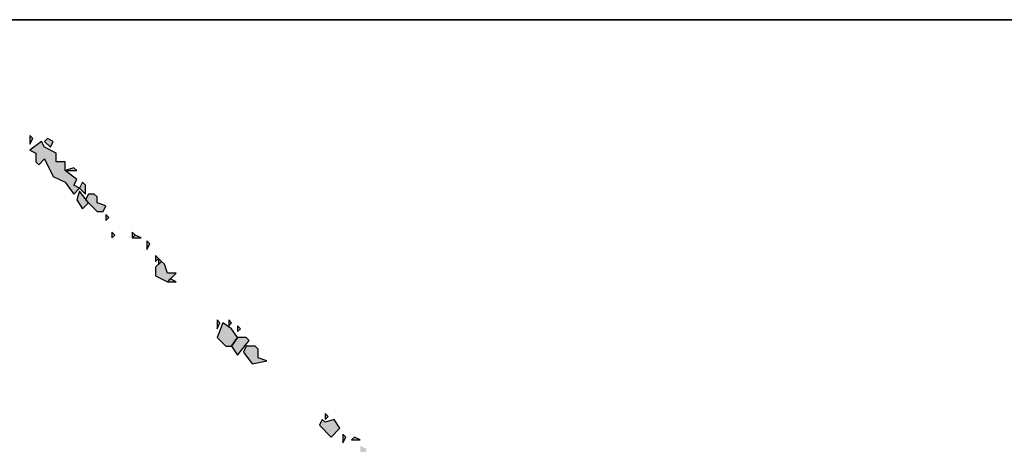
# Model space of a CAD drawing. Extents: x 1109697 to 1467097, y -139975 to 53891.
# Tile 280 of 386: x 1359849 to 1360080, y -63116 to -63017. Entities that reach past the tile are written whole.
import ezdxf

# ---------------------------------------------------------------- set-up
doc = ezdxf.new("R2010")
doc.units = 0
doc.header["$LTSCALE"] = 1000
doc.header["$MEASUREMENT"] = 0
doc.layers.add('PUB_TEXT', color=7, linetype='Continuous')
doc.layers.add('图框', color=4, linetype='Continuous', lineweight=35)

# ---------------------------------------------------------------- blocks, each defined once
blk = doc.blocks.new('A$C59021D72')
at = {"linetype": 'Continuous'}
h = blk.add_hatch(color=256, dxfattribs=at)
h.paths.add_polyline_path([(1456.44, 489.84), (1455.87, 490.41), (1455.87, 489.27)])
h.paths.add_polyline_path([(1442.76, 502.95), (1442.19, 503.52), (1440.48, 503.52), (1439.91, 502.38), (1441.62, 500.1), (1444.47, 500.67), (1442.76, 501.24)])
h.paths.add_polyline_path([(1441.05, 504.66), (1440.48, 505.23), (1438.76, 505.23), (1437.62, 503.52), (1438.76, 501.81)])
h.paths.add_polyline_path([(1439.33, 506.94), (1438.76, 507.51), (1438.76, 506.37)])
h.paths.add_polyline_path([(1437.62, 506.94), (1435.91, 508.08), (1434.77, 505.23), (1436.48, 503.52), (1437.62, 503.52), (1438.76, 505.23)])
h.paths.add_polyline_path([(1437.62, 508.08), (1437.05, 508.65), (1437.05, 507.51)])
h.paths.add_polyline_path([(1435.34, 508.08), (1434.77, 508.65), (1434.77, 506.94)])
h.paths.add_polyline_path([(1426.79, 516.07), (1425.65, 516.64), (1425.08, 516.07)], flags=17)
h.paths.add_polyline_path([(1424.51, 519.49), (1423.94, 520.06), (1422.8, 518.92), (1422.8, 517.21), (1425.08, 516.07), (1426.79, 517.78), (1425.08, 517.78)])
h.paths.add_polyline_path([(1423.94, 520.06), (1423.37, 520.63), (1423.37, 519.49)])
h.paths.add_polyline_path([(1423.37, 520.63), (1422.8, 521.2), (1422.8, 520.06)])
h.paths.add_polyline_path([(1421.66, 523.48), (1421.09, 524.05), (1421.09, 522.34)])
h.paths.add_polyline_path([(1419.95, 524.62), (1418.81, 525.19), (1418.24, 524.62)])
h.paths.add_polyline_path([(1418.81, 525.19), (1418.24, 525.76), (1418.24, 524.62)])
h.paths.add_polyline_path([(1414.81, 525.19), (1414.24, 525.76), (1414.24, 524.62)])
h.paths.add_polyline_path([(1413.67, 528.61), (1413.1, 529.18), (1413.1, 528.04)])
h.paths.add_polyline_path([(1409.11, 530.89), (1409.68, 531.46), (1407.97, 533.74), (1407.4, 532.03), (1408.54, 530.32)])
h.paths.add_polyline_path([(1411.39, 532.6), (1410.82, 533.17), (1409.68, 533.17), (1409.11, 532.03), (1411.39, 529.75), (1412.53, 529.75), (1413.1, 530.89), (1411.39, 531.46)])
h.paths.add_polyline_path([(1409.11, 534.89), (1408.54, 535.46), (1407.97, 534.31), (1409.11, 533.17)])
h.paths.add_polyline_path([(1407.4, 537.74), (1406.83, 538.31), (1405.12, 537.74)], flags=17)
h.paths.add_polyline_path([(1401.13, 542.3), (1400.56, 543.44), (1398.28, 541.73), (1399.42, 541.16), (1399.42, 539.45), (1399.99, 538.88), (1401.13, 540.02), (1402.84, 536.6), (1405.12, 535.46), (1406.83, 533.17), (1407.97, 534.31), (1406.83, 534.89), (1407.4, 536.03), (1405.12, 537.74), (1405.12, 539.45), (1403.41, 539.45), (1403.41, 541.16)])
h.paths.add_polyline_path([(1402.84, 543.44), (1401.7, 544.01), (1401.13, 543.44), (1402.27, 542.3)])
h.paths.add_polyline_path([(1398.85, 544.01), (1398.28, 544.58), (1398.28, 542.87)])
h = blk.add_hatch(color=256, dxfattribs=at)
h.paths.add_polyline_path([(1468.99, 476.15), (1468.42, 476.72), (1468.42, 475.58)])
h.paths.add_polyline_path([(1468.42, 476.72), (1467.85, 477.29), (1467.85, 476.15)], flags=17)
h.paths.add_polyline_path([(1470.7, 477.29), (1470.13, 477.86), (1470.13, 476.72)])
h.paths.add_polyline_path([(1469.56, 479.57), (1468.99, 480.14), (1467.85, 479), (1468.99, 477.29)])
h.paths.add_polyline_path([(1467.28, 480.71), (1466.71, 481.28), (1463.86, 480.71), (1464.43, 478.43), (1466.14, 479.57), (1465, 478.43), (1466.14, 477.86), (1466.14, 476.15), (1468.42, 478.43), (1467.28, 479)])
h.paths.add_polyline_path([(1465.57, 482.42), (1465, 482.99), (1463.29, 481.28), (1465.57, 481.28)])
h.paths.add_polyline_path([(1463.86, 483.56), (1462.71, 484.13), (1462.71, 481.85), (1463.86, 482.42)])
h.paths.add_polyline_path([(1462.71, 485.27), (1461.57, 485.84), (1461, 485.27)])
h.paths.add_polyline_path([(1459.86, 485.84), (1459.29, 486.41), (1459.29, 484.7)])
h.paths.add_polyline_path([(1455.87, 488.7), (1455.3, 489.27), (1454.73, 488.13), (1457.01, 485.84), (1458.72, 487.56), (1457.58, 489.27)])
at = {"linetype": 'Continuous', "elevation": 0}
for points in [[(1398.85, 544.01), (1398.28, 544.58), (1398.28, 542.87), (1398.85, 544.01)], [(1401.13, 542.3), (1400.56, 543.44), (1398.28, 541.73), (1399.42, 541.16), (1399.42, 539.45), (1399.99, 538.88), (1401.13, 540.02), (1402.84, 536.6), (1405.12, 535.46), (1406.83, 533.17), (1407.97, 534.31), (1406.83, 534.89), (1407.4, 536.03), (1405.12, 537.74), (1405.12, 539.45), (1403.41, 539.45), (1403.41, 541.16), (1401.13, 542.3)], [(1402.84, 543.44), (1401.7, 544.01), (1401.13, 543.44), (1402.27, 542.3), (1402.84, 543.44)], [(1407.4, 537.74), (1406.83, 538.31), (1405.12, 537.74), (1407.4, 537.74)], [(1409.11, 534.89), (1408.54, 535.46), (1407.97, 534.31), (1409.11, 533.17), (1409.11, 534.89)], [(1409.11, 530.89), (1409.68, 531.46), (1407.97, 533.74), (1407.4, 532.03), (1408.54, 530.32), (1409.11, 530.89)], [(1411.39, 532.6), (1410.82, 533.17), (1409.68, 533.17), (1409.11, 532.03), (1411.39, 529.75), (1412.53, 529.75), (1413.1, 530.89), (1411.39, 531.46), (1411.39, 532.6)], [(1413.67, 528.61), (1413.1, 529.18), (1413.1, 528.04), (1413.67, 528.61)], [(1414.81, 525.19), (1414.24, 525.76), (1414.24, 524.62), (1414.81, 525.19)], [(1418.81, 525.19), (1418.24, 525.76), (1418.24, 524.62), (1418.81, 525.19)], [(1419.95, 524.62), (1418.81, 525.19), (1418.24, 524.62), (1419.95, 524.62)], [(1421.66, 523.48), (1421.09, 524.05), (1421.09, 522.34), (1421.66, 523.48)], [(1423.37, 520.63), (1422.8, 521.2), (1422.8, 520.06), (1423.37, 520.63)], [(1423.94, 520.06), (1423.37, 520.63), (1423.37, 519.49), (1423.94, 520.06)], [(1424.51, 519.49), (1423.94, 520.06), (1422.8, 518.92), (1422.8, 517.21), (1425.08, 516.07), (1426.79, 517.78), (1425.08, 517.78), (1424.51, 519.49)], [(1426.79, 516.07), (1425.65, 516.64), (1425.08, 516.07), (1426.79, 516.07)], [(1435.34, 508.08), (1434.77, 508.65), (1434.77, 506.94), (1435.34, 508.08)], [(1437.62, 506.94), (1435.91, 508.08), (1434.77, 505.23), (1436.48, 503.52), (1437.62, 503.52), (1438.76, 505.23), (1437.62, 506.94)], [(1437.62, 508.08), (1437.05, 508.65), (1437.05, 507.51), (1437.62, 508.08)], [(1439.33, 506.94), (1438.76, 507.51), (1438.76, 506.37), (1439.33, 506.94)], [(1441.05, 504.66), (1440.48, 505.23), (1438.76, 505.23), (1437.62, 503.52), (1438.76, 501.81), (1441.05, 504.66)], [(1442.76, 502.95), (1442.19, 503.52), (1440.48, 503.52), (1439.91, 502.38), (1441.62, 500.1), (1444.47, 500.67), (1442.76, 501.24), (1442.76, 502.95)], [(1456.44, 489.84), (1455.87, 490.41), (1455.87, 489.27), (1456.44, 489.84)], [(1455.87, 488.7), (1455.3, 489.27), (1454.73, 488.13), (1457.01, 485.84), (1458.72, 487.56), (1457.58, 489.27), (1455.87, 488.7)], [(1459.86, 485.84), (1459.29, 486.41), (1459.29, 484.7), (1459.86, 485.84)], [(1462.71, 485.27), (1461.57, 485.84), (1461, 485.27), (1462.71, 485.27)]]:
    blk.add_lwpolyline(points, dxfattribs=at)
blk = doc.blocks.new('图签01')
at = {"layer": '图框', "color": 4}
blk.add_line((1793883, 92864.53), (1797883, 92864.53), dxfattribs=at)
at = {"layer": 'PUB_TEXT', "xscale": 1.2, "yscale": 1.2, "zscale": 1.2}
blk.add_blockref('A$C59021D72', (1795059.75, 92183.97, 0), dxfattribs=at)

msp = doc.modelspace()

# ---------------------------------------------------------------- block references
at = {"layer": 'PUB_TEXT'}
msp.add_blockref('图签01', (-436886, -155881.34), dxfattribs=at)

doc.saveas('drawing.dxf')
